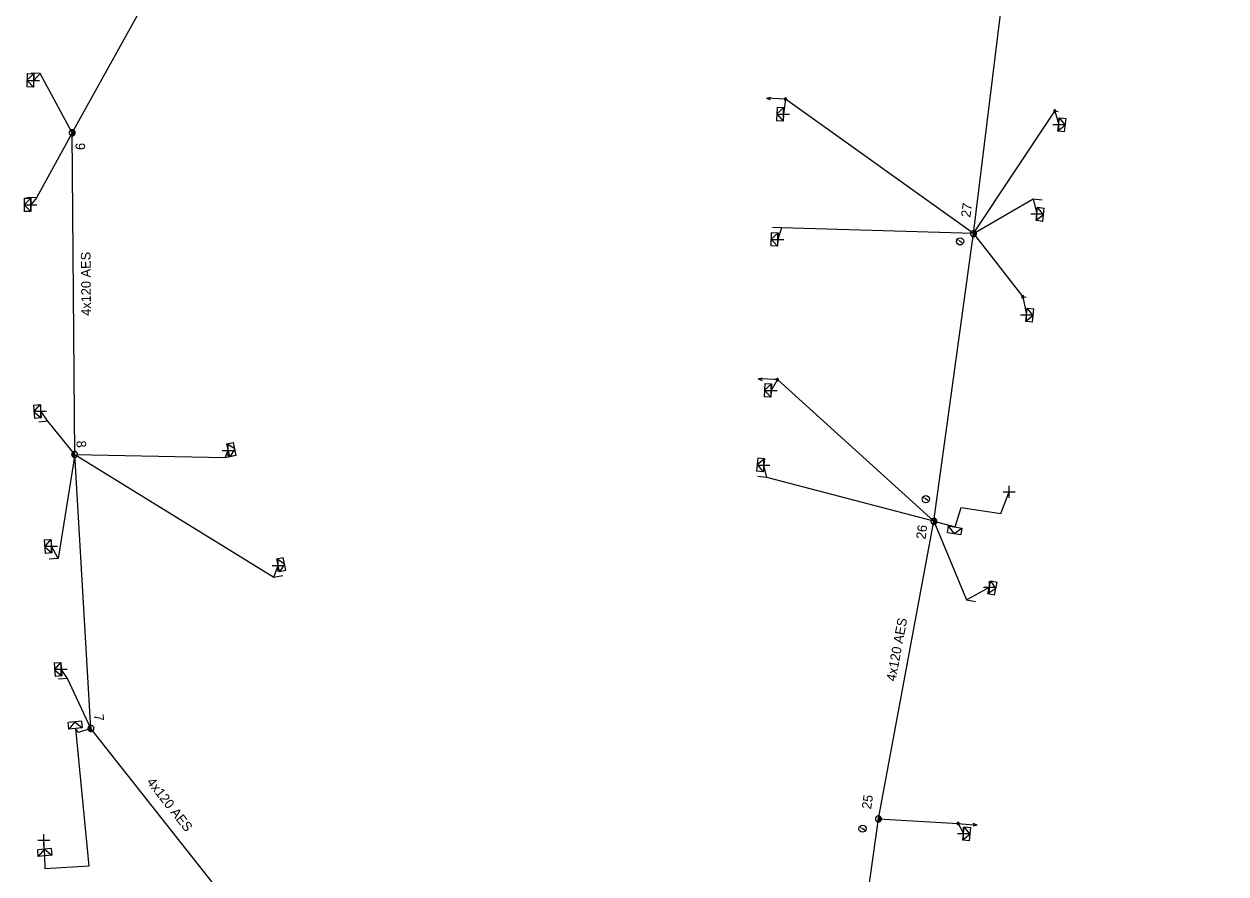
# Model space of a CAD drawing. Extents: x -544780 to -541582, y -1198995 to -1196551.
# Drawn here: x -543861.7 to -543736.3, y -1197344.5 to -1197255.8 of the extents above; entities that cross this region are included whole.
import ezdxf

# ---------------------------------------------------------------- set-up
doc = ezdxf.new("R2010")
doc.units = 0
for name, color, linetype in [('Vrstva 1', 7, 'Continuous'), ('Vrstva 10', 7, 'Continuous'), ('Vrstva 13', 7, 'Continuous'), ('Vrstva 14', 7, 'Continuous'), ('Vrstva 2', 7, 'Continuous'), ('Vrstva 31', 7, 'Continuous'), ('Vrstva 34', 7, 'Continuous'), ('Vrstva 36', 7, 'Continuous'), ('Vrstva 50', 7, 'Continuous'), ('Vrstva 51', 7, 'Continuous'), ('Vrstva 52', 7, 'Continuous'), ('Vrstva 54', 7, 'Continuous'), ('Vrstva 59', 7, 'Continuous'), ('Vrstva 8', 7, 'Continuous'), ('Vrstva 9', 7, 'Continuous')]:
    doc.layers.add(name, color=color, linetype=linetype)

# ---------------------------------------------------------------- blocks, each defined once
blk = doc.blocks.new('NN440')
at = {"layer": 'Vrstva 2'}
for points in [[(0.63, 0), (0.63, 0.06), (0.62, 0.13), (0.6, 0.19), (0.58, 0.25), (0.55, 0.31), (0.51, 0.37), (0.47, 0.42), (0.42, 0.46), (0.37, 0.51), (0.32, 0.54), (0.26, 0.57), (0.2, 0.59), (0.13, 0.61), (0.07, 0.62), (0, 0.63), (-0.06, 0.62), (-0.13, 0.61), (-0.19, 0.59), (-0.26, 0.57), (-0.31, 0.54), (-0.37, 0.51), (-0.42, 0.46), (-0.47, 0.42), (-0.51, 0.37), (-0.54, 0.31), (-0.57, 0.25), (-0.6, 0.19), (-0.62, 0.13), (-0.63, 0.06), (-0.63, 0), (-0.63, -0.07), (-0.62, -0.14), (-0.6, -0.2), (-0.57, -0.26), (-0.54, -0.32), (-0.51, -0.37), (-0.47, -0.43), (-0.42, -0.47), (-0.37, -0.51), (-0.31, -0.55), (-0.26, -0.58), (-0.19, -0.6), (-0.13, -0.62), (-0.06, -0.63), (0, -0.63), (0.07, -0.63), (0.13, -0.62), (0.2, -0.6), (0.26, -0.58), (0.32, -0.55), (0.37, -0.51), (0.42, -0.47), (0.47, -0.43), (0.51, -0.37), (0.55, -0.32), (0.58, -0.26), (0.6, -0.2), (0.62, -0.14), (0.63, -0.07), (0.63, 0)], [(-0.63, 0), (0.63, 0)], [(-0.6, -0.18), (0.57, -0.18)], [(-0.51, -0.32), (0.5, -0.32)], [(-0.37, -0.47), (0.35, -0.47)]]:
    blk.add_lwpolyline(points, dxfattribs=at)
blk = doc.blocks.new('NN560')
at = {"layer": 'Vrstva 2'}
for points in [[(2, 0), (1.59, 0.14)], [(0, 0), (2, 0)], [(2, 0), (1.59, -0.13)]]:
    blk.add_lwpolyline(points, dxfattribs=at)
blk = doc.blocks.new('NN770')
at = {"layer": 'Vrstva 10'}
for p, q in [((0, 0.19), (0, 0.26)), ((0, -0.28), (0, 0.11))]:
    blk.add_line(p, q, dxfattribs=at)
blk.add_circle((0, -0.01), 0.375, dxfattribs=at)
blk = doc.blocks.new('NN800')
at = {"layer": 'Vrstva 1'}
for points in [[(-0.44, 0.44), (0.44, -0.44)], [(-0.44, -0.44), (0.44, 0.44)]]:
    blk.add_lwpolyline(points, dxfattribs=at)
blk = doc.blocks.new('NN630')
at = {"layer": 'Vrstva 9'}
for points in [[(0, -0.7), (-0.7, 0)], [(-0.7, -0.7), (-0.7, 0), (0.7, 0), (0.7, -0.7)], [(-0.7, -0.7), (0.7, -0.7)], [(0, -0.7), (0.7, 0)]]:
    blk.add_lwpolyline(points, dxfattribs=at)
blk = doc.blocks.new('NN500')
at = {"layer": 'Vrstva 2'}
for points in [[(0, -0.24), (0.02, -0.23), (0.05, -0.23), (0.07, -0.22), (0.09, -0.22), (0.12, -0.2), (0.14, -0.19), (0.16, -0.18), (0.17, -0.16), (0.19, -0.14), (0.2, -0.12), (0.21, -0.1), (0.22, -0.07), (0.23, -0.05), (0.23, -0.02), (0.23, 0), (0.23, 0.02), (0.23, 0.05), (0.22, 0.07), (0.21, 0.1), (0.2, 0.12), (0.19, 0.14), (0.17, 0.16), (0.16, 0.17), (0.14, 0.19), (0.12, 0.2), (0.09, 0.21), (0.07, 0.22), (0.05, 0.23), (0.02, 0.23), (0, 0.23), (-0.03, 0.23), (-0.05, 0.23), (-0.07, 0.22), (-0.1, 0.21), (-0.12, 0.2), (-0.14, 0.19), (-0.16, 0.17), (-0.18, 0.16), (-0.19, 0.14), (-0.2, 0.12), (-0.22, 0.1), (-0.22, 0.07), (-0.23, 0.05), (-0.23, 0.02), (-0.24, 0), (-0.23, -0.02), (-0.23, -0.05), (-0.22, -0.07), (-0.22, -0.1), (-0.2, -0.12), (-0.19, -0.14), (-0.18, -0.16), (-0.16, -0.18), (-0.14, -0.19), (-0.12, -0.2), (-0.1, -0.22), (-0.07, -0.22), (-0.05, -0.23), (-0.03, -0.23), (0, -0.24)], [(0, -0.24), (0.02, -0.23), (0.05, -0.23), (0.07, -0.22), (0.09, -0.22), (0.12, -0.2), (0.14, -0.19), (0.16, -0.18), (0.17, -0.16), (0.19, -0.14), (0.2, -0.12), (0.21, -0.1), (0.22, -0.07), (0.23, -0.05), (0.23, -0.02), (0.23, 0), (0.23, 0.02), (0.23, 0.05), (0.22, 0.07), (0.21, 0.1), (0.2, 0.12), (0.19, 0.14), (0.17, 0.16), (0.16, 0.17), (0.14, 0.19), (0.12, 0.2), (0.09, 0.21), (0.07, 0.22), (0.05, 0.23), (0.02, 0.23), (0, 0.23), (-0.03, 0.23), (-0.05, 0.23), (-0.07, 0.22), (-0.1, 0.21), (-0.12, 0.2), (-0.14, 0.19), (-0.16, 0.17), (-0.18, 0.16), (-0.19, 0.14), (-0.2, 0.12), (-0.22, 0.1), (-0.22, 0.07), (-0.23, 0.05), (-0.23, 0.02), (-0.24, 0), (-0.23, -0.02), (-0.23, -0.05), (-0.22, -0.07), (-0.22, -0.1), (-0.2, -0.12), (-0.19, -0.14), (-0.18, -0.16), (-0.16, -0.18), (-0.14, -0.19), (-0.12, -0.2), (-0.1, -0.22), (-0.07, -0.22), (-0.05, -0.23), (-0.03, -0.23), (0, -0.24)], [(0, -0.21), (0.02, -0.2), (0.04, -0.2), (0.06, -0.2), (0.08, -0.19), (0.1, -0.18), (0.12, -0.17), (0.14, -0.15), (0.15, -0.14), (0.16, -0.12), (0.18, -0.1), (0.19, -0.08), (0.19, -0.06), (0.2, -0.04), (0.2, -0.02), (0.2, 0), (0.2, 0.02), (0.2, 0.04), (0.19, 0.06), (0.19, 0.08), (0.18, 0.1), (0.16, 0.12), (0.15, 0.14), (0.14, 0.15), (0.12, 0.17), (0.1, 0.18), (0.08, 0.19), (0.06, 0.19), (0.04, 0.2), (0.02, 0.2), (0, 0.2), (-0.02, 0.2), (-0.04, 0.2), (-0.06, 0.19), (-0.08, 0.19), (-0.1, 0.18), (-0.12, 0.17), (-0.14, 0.15), (-0.15, 0.14), (-0.17, 0.12), (-0.18, 0.1), (-0.19, 0.08), (-0.2, 0.06), (-0.2, 0.04), (-0.21, 0.02), (-0.21, 0), (-0.21, -0.02), (-0.2, -0.04), (-0.2, -0.06), (-0.19, -0.08), (-0.18, -0.1), (-0.17, -0.12), (-0.15, -0.14), (-0.14, -0.15), (-0.12, -0.17), (-0.1, -0.18), (-0.08, -0.19), (-0.06, -0.2), (-0.04, -0.2), (-0.02, -0.2), (0, -0.21)], [(0, -0.18), (0.02, -0.18), (0.04, -0.17), (0.05, -0.17), (0.07, -0.16), (0.09, -0.15), (0.1, -0.14), (0.12, -0.13), (0.13, -0.12), (0.14, -0.1), (0.15, -0.09), (0.16, -0.07), (0.17, -0.05), (0.17, -0.04), (0.17, -0.02), (0.17, 0), (0.17, 0.02), (0.17, 0.04), (0.17, 0.05), (0.16, 0.07), (0.15, 0.09), (0.14, 0.1), (0.13, 0.12), (0.12, 0.13), (0.1, 0.14), (0.09, 0.15), (0.07, 0.16), (0.05, 0.17), (0.04, 0.17), (0.02, 0.17), (0, 0.18), (-0.02, 0.17), (-0.04, 0.17), (-0.06, 0.17), (-0.07, 0.16), (-0.09, 0.15), (-0.1, 0.14), (-0.12, 0.13), (-0.13, 0.12), (-0.14, 0.1), (-0.15, 0.09), (-0.16, 0.07), (-0.17, 0.05), (-0.17, 0.04), (-0.18, 0.02), (-0.18, 0), (-0.18, -0.02), (-0.17, -0.04), (-0.17, -0.05), (-0.16, -0.07), (-0.15, -0.09), (-0.14, -0.1), (-0.13, -0.12), (-0.12, -0.13), (-0.1, -0.14), (-0.09, -0.15), (-0.07, -0.16), (-0.06, -0.17), (-0.04, -0.17), (-0.02, -0.18), (0, -0.18)], [(0, -0.15), (0.01, -0.15), (0.03, -0.14), (0.04, -0.14), (0.06, -0.13), (0.07, -0.13), (0.08, -0.12), (0.1, -0.11), (0.11, -0.1), (0.12, -0.09), (0.13, -0.07), (0.13, -0.06), (0.14, -0.05), (0.14, -0.03), (0.14, -0.02), (0.14, 0), (0.14, 0.01), (0.14, 0.03), (0.14, 0.04), (0.13, 0.06), (0.13, 0.07), (0.12, 0.09), (0.11, 0.1), (0.1, 0.11), (0.08, 0.12), (0.07, 0.13), (0.06, 0.13), (0.04, 0.14), (0.03, 0.14), (0.01, 0.14), (0, 0.15), (-0.02, 0.14), (-0.03, 0.14), (-0.05, 0.14), (-0.06, 0.13), (-0.07, 0.13), (-0.09, 0.12), (-0.1, 0.11), (-0.11, 0.1), (-0.12, 0.09), (-0.13, 0.07), (-0.13, 0.06), (-0.14, 0.04), (-0.14, 0.03), (-0.15, 0.01), (-0.15, 0), (-0.15, -0.02), (-0.14, -0.03), (-0.14, -0.05), (-0.13, -0.06), (-0.13, -0.07), (-0.12, -0.09), (-0.11, -0.1), (-0.1, -0.11), (-0.09, -0.12), (-0.07, -0.13), (-0.06, -0.13), (-0.05, -0.14), (-0.03, -0.14), (-0.02, -0.15), (0, -0.15)], [(0, -0.12), (0.01, -0.12), (0.02, -0.11), (0.03, -0.11), (0.05, -0.11), (0.06, -0.1), (0.07, -0.09), (0.08, -0.09), (0.09, -0.08), (0.09, -0.07), (0.1, -0.06), (0.11, -0.05), (0.11, -0.04), (0.11, -0.02), (0.11, -0.01), (0.12, 0), (0.11, 0.01), (0.11, 0.02), (0.11, 0.04), (0.11, 0.05), (0.1, 0.06), (0.09, 0.07), (0.09, 0.08), (0.08, 0.09), (0.07, 0.09), (0.06, 0.1), (0.05, 0.11), (0.03, 0.11), (0.02, 0.11), (0.01, 0.12), (0, 0.12), (-0.01, 0.12), (-0.03, 0.11), (-0.04, 0.11), (-0.05, 0.11), (-0.06, 0.1), (-0.07, 0.09), (-0.08, 0.09), (-0.09, 0.08), (-0.1, 0.07), (-0.1, 0.06), (-0.11, 0.05), (-0.11, 0.04), (-0.12, 0.02), (-0.12, 0.01), (-0.12, 0), (-0.12, -0.01), (-0.12, -0.02), (-0.11, -0.04), (-0.11, -0.05), (-0.1, -0.06), (-0.1, -0.07), (-0.09, -0.08), (-0.08, -0.09), (-0.07, -0.09), (-0.06, -0.1), (-0.05, -0.11), (-0.04, -0.11), (-0.03, -0.11), (-0.01, -0.12), (0, -0.12)], [(0, -0.09), (0.01, -0.09), (0.02, -0.09), (0.03, -0.08), (0.03, -0.08), (0.04, -0.08), (0.05, -0.07), (0.06, -0.07), (0.06, -0.06), (0.07, -0.05), (0.07, -0.04), (0.08, -0.04), (0.08, -0.03), (0.08, -0.02), (0.09, -0.01), (0.09, 0), (0.09, 0.01), (0.08, 0.02), (0.08, 0.03), (0.08, 0.03), (0.07, 0.04), (0.07, 0.05), (0.06, 0.06), (0.06, 0.06), (0.05, 0.07), (0.04, 0.07), (0.03, 0.08), (0.03, 0.08), (0.02, 0.08), (0.01, 0.09), (0, 0.09), (-0.01, 0.09), (-0.02, 0.08), (-0.03, 0.08), (-0.04, 0.08), (-0.04, 0.07), (-0.05, 0.07), (-0.06, 0.06), (-0.07, 0.06), (-0.07, 0.05), (-0.08, 0.04), (-0.08, 0.03), (-0.08, 0.03), (-0.09, 0.02), (-0.09, 0.01), (-0.09, 0), (-0.09, -0.01), (-0.09, -0.02), (-0.08, -0.03), (-0.08, -0.04), (-0.08, -0.04), (-0.07, -0.05), (-0.07, -0.06), (-0.06, -0.07), (-0.05, -0.07), (-0.04, -0.08), (-0.04, -0.08), (-0.03, -0.08), (-0.02, -0.09), (-0.01, -0.09), (0, -0.09)], [(0, -0.06), (0, -0.06), (0.01, -0.06), (0.02, -0.05), (0.02, -0.05), (0.03, -0.05), (0.03, -0.05), (0.04, -0.04), (0.04, -0.04), (0.05, -0.03), (0.05, -0.03), (0.05, -0.02), (0.05, -0.02), (0.05, -0.01), (0.06, -0.01), (0.06, 0), (0.06, 0.01), (0.05, 0.01), (0.05, 0.02), (0.05, 0.02), (0.05, 0.03), (0.05, 0.03), (0.04, 0.04), (0.04, 0.04), (0.03, 0.05), (0.03, 0.05), (0.02, 0.05), (0.02, 0.05), (0.01, 0.06), (0, 0.06), (0, 0.06), (-0.01, 0.06), (-0.01, 0.06), (-0.02, 0.05), (-0.02, 0.05), (-0.03, 0.05), (-0.03, 0.05), (-0.04, 0.04), (-0.04, 0.04), (-0.05, 0.03), (-0.05, 0.03), (-0.05, 0.02), (-0.06, 0.02), (-0.06, 0.01), (-0.06, 0.01), (-0.06, 0), (-0.06, -0.01), (-0.06, -0.01), (-0.06, -0.02), (-0.05, -0.02), (-0.05, -0.03), (-0.05, -0.03), (-0.04, -0.04), (-0.04, -0.04), (-0.03, -0.05), (-0.03, -0.05), (-0.02, -0.05), (-0.02, -0.05), (-0.01, -0.06), (-0.01, -0.06), (0, -0.06)], [(0, -0.03), (0, -0.03), (0, -0.03), (0.01, -0.03), (0.01, -0.03), (0.01, -0.02), (0.02, -0.02), (0.02, -0.02), (0.02, -0.02), (0.02, -0.02), (0.02, -0.01), (0.02, -0.01), (0.03, -0.01), (0.03, -0.01), (0.03, 0), (0.03, 0), (0.03, 0), (0.03, 0.01), (0.03, 0.01), (0.02, 0.01), (0.02, 0.01), (0.02, 0.02), (0.02, 0.02), (0.02, 0.02), (0.02, 0.02), (0.01, 0.02), (0.01, 0.02), (0.01, 0.03), (0, 0.03), (0, 0.03), (0, 0.03), (0, 0.03), (-0.01, 0.03), (-0.01, 0.03), (-0.01, 0.02), (-0.02, 0.02), (-0.02, 0.02), (-0.02, 0.02), (-0.02, 0.02), (-0.02, 0.02), (-0.03, 0.01), (-0.03, 0.01), (-0.03, 0.01), (-0.03, 0.01), (-0.03, 0), (-0.03, 0), (-0.03, 0), (-0.03, -0.01), (-0.03, -0.01), (-0.03, -0.01), (-0.03, -0.01), (-0.02, -0.02), (-0.02, -0.02), (-0.02, -0.02), (-0.02, -0.02), (-0.02, -0.02), (-0.01, -0.03), (-0.01, -0.03), (-0.01, -0.03), (0, -0.03), (0, -0.03)], [(0.23, 0), (0.7, 0)]]:
    blk.add_lwpolyline(points, dxfattribs=at)
blk = doc.blocks.new('NN510')
at = {"layer": 'Vrstva 2'}
blk.add_lwpolyline([(0, 0), (0, 0.94)], dxfattribs=at)

msp = doc.modelspace()

# ---------------------------------------------------------------- linework, layer by layer
at = {"layer": 'Vrstva 50'}
for points in [[(-543775.44, -1197359.32), (-543772.57, -1197338.78), (-543766.77, -1197307.71), (-543762.65, -1197277.68), (-543758.39, -1197243.15), (-543754.19, -1197211.47), (-543748.55, -1197175.83), (-543744.64, -1197143.86), (-543740.25, -1197113.28), (-543736.44, -1197077.57), (-543736.29, -1197076.19)], [(-543840.42, -1197347.53), (-543854.76, -1197329.33), (-543856.46, -1197300.73), (-543856.72, -1197267.15), (-543841.08, -1197238.92), (-543837.84, -1197210.1)]]:
    msp.add_lwpolyline(points, dxfattribs=at)
at = {"layer": 'Vrstva 52'}
for points in [[(-543766.77, -1197307.71), (-543764.55, -1197308.3), (-543763.93, -1197306.28), (-543759.8, -1197306.9)], [(-543854.76, -1197329.33), (-543856.05, -1197329.74), (-543856.38, -1197329.33), (-543854.97, -1197343.7), (-543859.53, -1197343.97), (-543859.56, -1197342.63)]]:
    msp.add_lwpolyline(points, dxfattribs=at)
at = {"layer": 'Vrstva 54'}
for points in [[(-543856.46, -1197300.73), (-543858.19, -1197311.58), (-543858.89, -1197310.3)], [(-543854.76, -1197329.33), (-543857.21, -1197324.11), (-543857.86, -1197323.14)]]:
    msp.add_lwpolyline(points, dxfattribs=at)
at = {"layer": 'Vrstva 59'}
for points in [[(-543759.8, -1197306.9), (-543758.91, -1197304.63)], [(-543859.56, -1197342.63), (-543859.68, -1197340.99)]]:
    msp.add_lwpolyline(points, dxfattribs=at)
at = {"layer": 'Vrstva 8'}
for points in [[(-543856.72, -1197267.15), (-543860.07, -1197260.96), (-543860.74, -1197261.68)], [(-543762.65, -1197277.68), (-543782.26, -1197263.63), (-543782.47, -1197265.22)], [(-543762.65, -1197277.68), (-543754.16, -1197264.88), (-543753.75, -1197266.29)], [(-543856.72, -1197267.15), (-543860.43, -1197273.93), (-543861.04, -1197274.68)], [(-543762.65, -1197277.68), (-543756.42, -1197274.03), (-543756.04, -1197275.62)], [(-543762.65, -1197277.68), (-543782.7, -1197277.07), (-543783.08, -1197278.3)], [(-543762.65, -1197277.68), (-543757.5, -1197284.28), (-543757.11, -1197286.16)], [(-543766.77, -1197307.71), (-543783.11, -1197292.92), (-543783.77, -1197294.04)], [(-543856.46, -1197300.73), (-543859.27, -1197297.27), (-543860.01, -1197296.22)], [(-543856.46, -1197300.73), (-543840.76, -1197301.03), (-543840.43, -1197300.3)], [(-543856.46, -1197300.73), (-543835.66, -1197313.55), (-543835.23, -1197312.31)], [(-543766.77, -1197307.71), (-543784.22, -1197303.15), (-543784.53, -1197301.85)], [(-543766.77, -1197307.71), (-543763.37, -1197315.89), (-543760.99, -1197314.59)], [(-543772.57, -1197338.78), (-543764.26, -1197339.25), (-543763.69, -1197340.31)]]:
    msp.add_lwpolyline(points, dxfattribs=at)

# ---------------------------------------------------------------- block references
at = {"layer": 'Vrstva 13'}
for name, p, rotation in [('NN510', (-543860.07, -1197260.96), 87.74088054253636), ('NN560', (-543782.26, -1197263.63), 177.14813889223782), ('NN510', (-543860.43, -1197273.93), 89.11523609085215), ('NN510', (-543756.42, -1197274.03), -96.3708444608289), ('NN510', (-543782.7, -1197277.07), 87.39540007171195), ('NN560', (-543783.11, -1197292.92), 177.53627214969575), ('NN510', (-543859.27, -1197297.27), 94.5051610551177), ('NN510', (-543840.76, -1197301.03), -77.89170552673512), ('NN510', (-543784.22, -1197303.15), 83.2204332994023), ('NN510', (-543858.19, -1197311.58), 94.54043051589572), ('NN510', (-543835.66, -1197313.55), -78.56631950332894), ('NN510', (-543763.37, -1197315.89), -101.83735838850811), ('NN510', (-543857.21, -1197324.11), 94.58890286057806), ('NN560', (-543764.26, -1197339.25), -5.369511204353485)]:
    msp.add_blockref(name, p, dxfattribs=dict(at, rotation=rotation))
for name, p, xscale, yscale, rotation in [('NN500', (-543782.26, -1197263.63), 0.49999999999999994, 0.49999999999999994, 177.14799993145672), ('NN500', (-543754.16, -1197264.88), 0.5, 0.5, -6.351999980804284), ('NN440', (-543856.72, -1197267.15), 0.5, 0.5, 87.73461948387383), ('NN440', (-543762.65, -1197277.68), 0.5, 0.5, 81.65652775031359), ('NN500', (-543757.5, -1197284.28), 0.5, 0.5000000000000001, -5.7110000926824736), ('NN500', (-543783.11, -1197292.92), 0.49999999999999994, 0.49999999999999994, 177.53599992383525), ('NN440', (-543856.46, -1197300.73), 0.5000000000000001, 0.5, -85.66283612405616), ('NN440', (-543766.77, -1197307.71), 0.5, 0.5, 82.8405194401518), ('NN440', (-543854.76, -1197329.33), 0.4999999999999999, 0.49999999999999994, -83.93507781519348), ('NN440', (-543772.57, -1197338.78), 0.5, 0.5, 81.152030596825), ('NN500', (-543764.26, -1197339.25), 0.5000000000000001, 0.5, -5.370000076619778)]:
    msp.add_blockref(name, p, dxfattribs=dict(at, xscale=xscale, yscale=yscale, rotation=rotation))
at = {"layer": 'Vrstva 31'}
for p, rotation in [((-543860.74, -1197261.68), -92.25911938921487), ((-543782.47, -1197265.22), -92.85186110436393), ((-543753.75, -1197266.29), 83.64845277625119), ((-543861.04, -1197274.68), -90.88476390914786), ((-543756.04, -1197275.62), 83.62915553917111), ((-543783.08, -1197278.3), -92.6045999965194), ((-543757.11, -1197286.16), 84.2894055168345), ((-543783.77, -1197294.04), -92.4637278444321), ((-543860.01, -1197296.22), -85.49483887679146), ((-543840.43, -1197300.3), 102.10829447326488), ((-543784.53, -1197301.85), -96.77956663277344), ((-543764.55, -1197308.3), -9.05560279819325), ((-543858.89, -1197310.3), -85.45956948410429), ((-543835.23, -1197312.31), 101.43368059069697), ((-543760.99, -1197314.59), 78.16264161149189), ((-543857.86, -1197323.14), -85.4110972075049), ((-543856.38, -1197329.33), -173.93507774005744), ((-543763.69, -1197340.31), 84.63048894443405), ((-543859.56, -1197342.63), -174.89375835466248)]:
    msp.add_blockref('NN630', p, dxfattribs=dict(at, rotation=rotation))
at = {"layer": 'Vrstva 34'}
for p, rotation in [((-543860.74, -1197261.68), 45), ((-543782.47, -1197265.22), 45), ((-543753.75, -1197266.29), 45), ((-543861.04, -1197274.68), 45), ((-543756.04, -1197275.62), 45.00000009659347), ((-543783.08, -1197278.3), 45), ((-543757.11, -1197286.16), 44.99999995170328), ((-543783.77, -1197294.04), 44.99999995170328), ((-543860.01, -1197296.22), 45), ((-543840.43, -1197300.3), 45), ((-543784.53, -1197301.85), 45), ((-543758.91, -1197304.63), 45.00000009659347), ((-543858.89, -1197310.3), 45), ((-543835.23, -1197312.31), 44.99999995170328), ((-543760.99, -1197314.59), 45), ((-543857.86, -1197323.14), 44.99999995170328), ((-543763.69, -1197340.31), 45), ((-543859.68, -1197340.99), 45)]:
    msp.add_blockref('NN800', p, dxfattribs=dict(at, rotation=rotation))
at = {"layer": 'Vrstva 36'}
for p, rotation in [((-543764.05, -1197278.48), 58.516302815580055), ((-543767.63, -1197305.4), 58.516302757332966), ((-543774.23, -1197339.79), 58.516302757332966)]:
    msp.add_blockref('NN770', p, dxfattribs=dict(at, rotation=rotation))

# ---------------------------------------------------------------- texts
at = {"layer": 'Vrstva 14'}
for s, rotation, p in [('9', 267.735, (-543856.36, -1197268.18)), ('27', 81.657, (-543762.98, -1197276.03)), ('8', 274.337, (-543856.29, -1197299.32)), ('26', 82.841, (-543767.65, -1197309.62)), ('7', 276.065, (-543854.45, -1197327.88)), ('25', 81.152, (-543773.34, -1197337.81))]:
    msp.add_text(s, height=1, rotation=rotation, dxfattribs=at).set_placement(p)
at = {"layer": 'Vrstva 51'}
for rotation, p in [(90.444, (-543854.76, -1197286.26)), (79.426, (-543770.78, -1197324.47)), (308.232, (-543849, -1197334.95))]:
    msp.add_text('4x120 AES', height=1, rotation=rotation, dxfattribs=at).set_placement(p)

doc.saveas('drawing.dxf')
